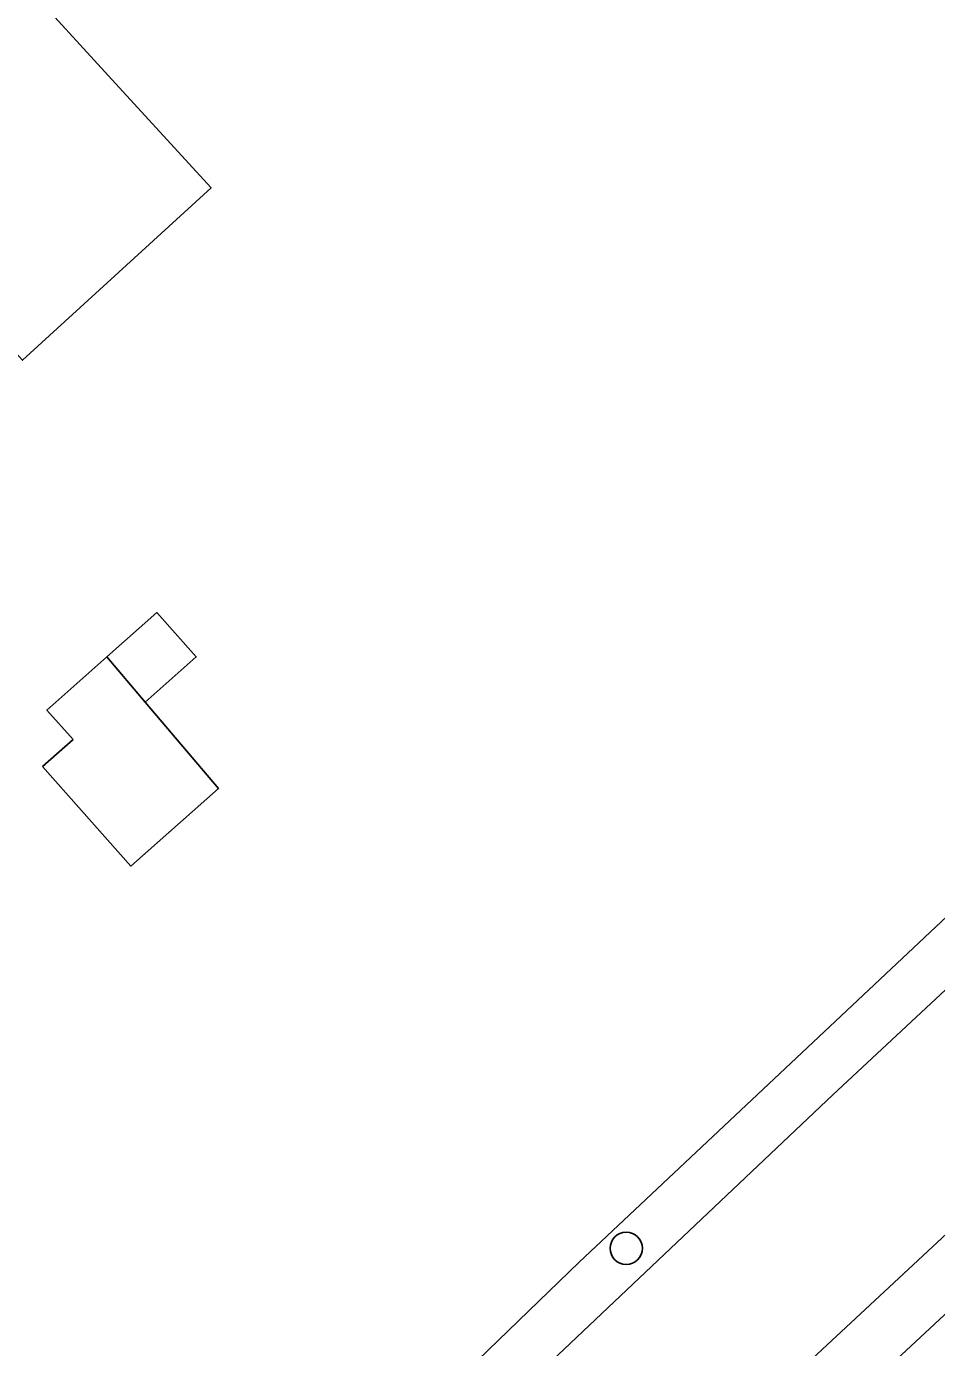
# Model space of a CAD drawing. Extents: x 162661 to 163484, y 380247 to 381230.
# Drawn here: x 163249.97 to 163277.59, y 381014.16 to 381054.25 of the extents above; entities that cross this region are included whole.
import ezdxf

# ---------------------------------------------------------------- set-up
doc = ezdxf.new("R2010")
doc.units = 0
for name, color, linetype in [('IMGEO_Boom', 7, 'Continuous'), ('IMGEO_Erf', 7, 'Continuous'), ('IMGEO_Groenvoorziening', 7, 'Continuous'), ('IMGEO_Pand', 7, 'Continuous'), ('IMGEO_Parkeervlak_halfverhard', 7, 'Continuous'), ('IMGEO_Rijbaan_lokaal_gesloten', 7, 'Continuous')]:
    doc.layers.add(name, color=color, linetype=linetype)

msp = doc.modelspace()

# ---------------------------------------------------------------- linework, layer by layer
at = {"layer": 'IMGEO_Boom'}
msp.add_circle((163268.173, 381017.169), 0.489, dxfattribs=at)
at = {"layer": 'IMGEO_Erf'}
for points in [[(163266.746, 381016.75), (163281.455, 381030.578), (163282.912, 381031.92), (163286.352, 381035.088), (163290.248, 381038.675), (163291.6, 381039.92), (163295.598, 381043.601), (163297.201, 381045.077), (163299.028, 381046.76), (163299.743, 381047.398), (163270.964, 381078.278), (163268.488, 381078.583), (163264.731, 381078.079), (163262.86, 381076.15), (163260.102, 381073.52), (163257.039, 381070.598), (163256.339, 381069.931), (163250.303, 381064.174), (163242.599, 381057.45)], [(163307.098, 381038.086), (163305.718, 381038.493), (163302.713, 381038.331), (163284.882, 381021.709), (163269.612, 381007.506)], [(163248.231, 381000), (163254.178, 381005.02), (163259.983, 381010.203), (163266.746, 381016.75)]]:
    msp.add_lwpolyline(points, dxfattribs=at)
for points in [[(163243.81, 381050.738), (163249.526, 381055.966), (163252.9, 381052.276), (163255.575, 381049.352), (163249.859, 381044.124), (163247.184, 381047.048)], [(163250.462, 381031.788), (163251.39, 381032.613), (163250.597, 381033.504), (163252.415, 381035.12), (163253.927, 381036.464), (163255.124, 381035.117), (163253.581, 381033.745), (163255.798, 381031.127), (163253.145, 381028.769)]]:
    msp.add_lwpolyline(points, close=True, dxfattribs=at)
at = {"layer": 'IMGEO_Groenvoorziening'}
for points in [[(163283.96, 381030.703), (163282.912, 381031.92), (163281.455, 381030.578), (163266.746, 381016.75), (163259.983, 381010.203), (163254.178, 381005.02), (163248.231, 381000)], [(163251.131, 380999.999), (163256.625, 381004.958), (163274.447, 381021.832), (163283.96, 381030.703)]]:
    msp.add_lwpolyline(points, dxfattribs=at)
at = {"layer": 'IMGEO_Pand'}
for points in [[(163252.9, 381052.276), (163249.526, 381055.966), (163243.81, 381050.738), (163247.184, 381047.048), (163249.859, 381044.124), (163255.575, 381049.352)], [(163252.415, 381035.12), (163253.581, 381033.745), (163255.124, 381035.117), (163253.927, 381036.464)], [(163252.415, 381035.12), (163250.597, 381033.504), (163251.39, 381032.613), (163250.462, 381031.788), (163253.145, 381028.769), (163255.798, 381031.127), (163253.581, 381033.745)]]:
    msp.add_lwpolyline(points, close=True, dxfattribs=at)
at = {"layer": 'IMGEO_Parkeervlak_halfverhard'}
msp.add_lwpolyline([(163302.713, 381038.331), (163301.545, 381039.608), (163299.113, 381037.367), (163283.728, 381023.037), (163268.434, 381008.81), (163269.612, 381007.506), (163284.882, 381021.709)], close=True, dxfattribs=at)
at = {"layer": 'IMGEO_Rijbaan_lokaal_gesloten'}
for points in [[(163283.728, 381023.037), (163299.113, 381037.367), (163301.545, 381039.608), (163301.923, 381039.953), (163304.26, 381042.085), (163300.394, 381046.146), (163298.188, 381043.972), (163298.154, 381043.939), (163296.587, 381042.478), (163292.678, 381038.833), (163291.303, 381037.551), (163287.414, 381033.924), (163283.96, 381030.703), (163274.447, 381021.832), (163256.625, 381004.958), (163251.131, 380999.999)], [(163268.434, 381008.81), (163283.728, 381023.037)]]:
    msp.add_lwpolyline(points, dxfattribs=at)

doc.saveas('drawing.dxf')
